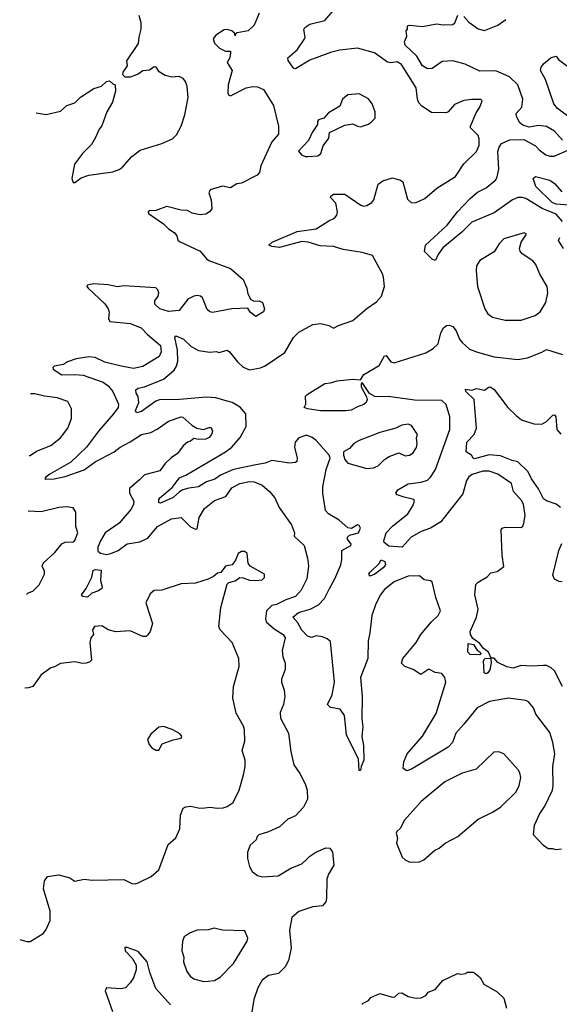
# Model space of a CAD drawing. Extents: x 2057697 to 2160550, y 827490 to 1016834.
# Tile 337 of 509: x 2059459 to 2062855, y 969908 to 976105. Entities that reach past the tile are written whole.
import ezdxf

# ---------------------------------------------------------------- set-up
doc = ezdxf.new("R2010")
doc.units = 0

msp = doc.modelspace()

# ---------------------------------------------------------------- linework, layer by layer
at = {"layer": '0CON20XD'}
for points in [[(2061408.2, 972525), (2061443.3, 972585), (2061480, 972675), (2061487.1, 972705), (2061486, 972765), (2061544.1, 972795.9), (2061546, 972805), (2061522, 972835), (2061522, 972848), (2061535, 972860), (2061592.5, 972875), (2061603.3, 972905), (2061595, 972922.5), (2061585, 972926.7), (2061547, 972903), (2061525, 972907.5), (2061468.8, 972955), (2061402, 972995), (2061384.4, 973015), (2061367.1, 973125), (2061368, 973165), (2061388, 973275), (2061412.5, 973345), (2061406.7, 973365), (2061325, 973456), (2061300, 973475), (2061265, 973490), (2061215, 973474), (2061192.5, 973445), (2061189.2, 973415), (2061205.7, 973345), (2061204, 973325), (2061195, 973317.5), (2061156.9, 973313.1), (2061045, 973330), (2061005, 973313.7), (2060945, 973304.3), (2060805, 973274.2), (2060722.4, 973237.6), (2060687.2, 973212.8), (2060635, 973196.5), (2060585, 973165.8), (2060522.6, 973157.4), (2060486.2, 973145), (2060465, 973134), (2060425, 973096.9), (2060345, 973061.9), (2060333.8, 973063.8), (2060334.5, 973084.5), (2060341.5, 973095), (2060418.7, 973161.3), (2060465, 973220.7), (2060505, 973238.8), (2060753.8, 973385), (2060794.5, 973415.5), (2060845.8, 973475), (2060883.4, 973545), (2060882.9, 973625), (2060846.8, 973666.8), (2060795.6, 973695), (2060764.2, 973705), (2060693.8, 973725), (2060635, 973729.7), (2060465, 973713.9), (2060337.9, 973712.1), (2060315, 973703.3), (2060225, 973638.8), (2060195, 973631.4), (2060188.8, 973645), (2060208.8, 973695), (2060203.9, 973733.9), (2060191.9, 973755), (2060189.2, 973775), (2060203.6, 973786.4), (2060245, 973794.6), (2060365, 973843.2), (2060431.9, 973898.1), (2060446.7, 973925), (2060453.4, 973956.6), (2060451.3, 974025), (2060434.6, 974105.4), (2060442.5, 974115), (2060490.8, 974095), (2060538.3, 974048.3), (2060585, 974023.8), (2060655, 974011.9), (2060695, 974015.7), (2060715, 974010), (2060765, 974024.2), (2060779.2, 974015), (2060830.6, 973950.6), (2060865, 973917.5), (2060905, 973900.8), (2060975, 973914.4), (2061005, 973927.1), (2061128.7, 974011.3), (2061182.9, 974105), (2061215, 974138.6), (2061305, 974185.6), (2061355, 974191.9), (2061405, 974180), (2061435, 974163.3), (2061465, 974181.2), (2061555, 974211.4), (2061645, 974287.5), (2061705, 974328.8), (2061736.2, 974365), (2061756.2, 974425), (2061748.8, 974485), (2061743.3, 974505), (2061680.3, 974620.3), (2061615, 974640.6), (2061495, 974658), (2061435, 974678), (2061349.2, 974680.8), (2061275, 974705.2), (2061235, 974709.3), (2061095, 974672.1), (2061046.9, 974676.9), (2061027.5, 974685), (2061048.8, 974705), (2061205, 974771.6), (2061325, 974788.4), (2061405, 974839.5), (2061440, 974855), (2061454.2, 974875), (2061458.6, 974895), (2061449.1, 974949.1), (2061415.8, 974985), (2061418, 974995), (2061435, 975006.9), (2061505, 975007.1), (2061607, 974937), (2061625, 974931.8), (2061645, 974934.5), (2061676.2, 974953.8), (2061688.3, 974971.7), (2061715, 975070), (2061745, 975091.4), (2061805, 975110), (2061855, 975095.7), (2061870, 975085), (2061900, 974975), (2061925, 974952.5), (2061955, 974954.3), (2062009.7, 974980.3), (2062084, 975045), (2062202.8, 975117.2), (2062255, 975197.5), (2062334, 975275), (2062350, 975315), (2062350.8, 975355), (2062343.8, 975375), (2062296.2, 975425), (2062296.2, 975435), (2062332.3, 975517.7), (2062356.2, 975555), (2062370, 975595), (2062361.7, 975601.7), (2062305, 975603.3), (2062255, 975596.2), (2062195, 975570), (2062156.2, 975525), (2062142.3, 975517.7), (2062051.4, 975521.4), (2061990.2, 975560.2), (2061971.3, 975581.3), (2061962.3, 975605), (2061954.6, 975675), (2061862.2, 975822.2), (2061835, 975839.4), (2061795, 975833.1), (2061775, 975837.8), (2061692.9, 975897.1), (2061585, 975926.5), (2061473.6, 975913.6), (2061415, 975898.9), (2061285, 975849.1), (2061195, 975796.2), (2061185, 975796.7), (2061178.8, 975805), (2061148.8, 975848.8), (2061145.7, 975865), (2061204.7, 975915.3), (2061250.1, 975979.9), (2061256.4, 975995), (2061248, 976042), (2061253.8, 976055), (2061285, 976075.6), (2061380, 976100), (2061445, 976174.4)], [(2059562.3, 975518.7), (2059625, 975507.5), (2059715, 975528.8), (2059755, 975563.8), (2059805, 975580.8), (2059842, 975618), (2059925, 975672.5), (2059973.2, 975686.8), (2060005, 975716), (2060025, 975720), (2060045, 975700), (2060060, 975695), (2060062.5, 975655), (2060043.8, 975585), (2060008, 975525), (2059975, 975437.5), (2059958.8, 975415), (2059937, 975363), (2059910.5, 975319.5), (2059855, 975263.3), (2059803.8, 975195), (2059787.5, 975105), (2059795, 975080), (2059805, 975080), (2059845, 975110), (2059895, 975126.2), (2060045, 975147.5), (2060085, 975162), (2060103.8, 975175), (2060165, 975243.8), (2060216.6, 975283.4), (2060354.1, 975325.9), (2060420, 975355), (2060445, 975380), (2060475.6, 975434.4), (2060498.1, 975505), (2060520, 975615), (2060514.1, 975684.1), (2060503.3, 975715), (2060487.5, 975735), (2060463, 975747), (2060417, 975743), (2060375, 975753.3), (2060337, 975777), (2060317.5, 975805), (2060305, 975807.5), (2060275, 975786.7), (2060235, 975782.5), (2060205, 975762.5), (2060155, 975743.3), (2060123, 975743), (2060108.3, 975758.3), (2060110, 975775), (2060137.5, 975815), (2060134.2, 975845), (2060206.7, 975955), (2060210.8, 975995), (2060223.3, 976045), (2060223.3, 976085), (2060211.7, 976131.7)], [(2060965.8, 976145), (2060935, 976070), (2060896.2, 976033.8), (2060828, 976022), (2060817.5, 976015), (2060815, 976002.5), (2060810.7, 976020.7), (2060794.4, 976034.4), (2060765, 976043.1), (2060745, 976041.4), (2060693.6, 976006.4), (2060675.8, 975985), (2060685, 975957.5), (2060716.4, 975926.4), (2060755, 975905.7), (2060785, 975907.5), (2060785.5, 975895.5), (2060781.9, 975865), (2060764, 975835), (2060795.8, 975785), (2060771.8, 975695), (2060768.1, 975645), (2060772.5, 975632.5), (2060785, 975625.8), (2060885, 975676.5), (2060925, 975684.5), (2060955, 975682.5), (2060994.2, 975665), (2061055.5, 975565), (2061088.6, 975435), (2061087.5, 975385), (2061046.2, 975335), (2060976, 975185), (2060968, 975142), (2060954.1, 975125.9), (2060855, 975076.2), (2060825, 975072.5), (2060785, 975046.7), (2060735, 975056), (2060657.5, 975035), (2060650, 975015), (2060665, 974970), (2060668.8, 974915), (2060653.8, 974895), (2060629.8, 974880.2), (2060595, 974875.6), (2060545, 974887.5), (2060515, 974904), (2060475, 974906.2), (2060385, 974929.2), (2060315, 974904), (2060275, 974902.5), (2060267.5, 974895), (2060270, 974885), (2060365, 974819.4), (2060395, 974787.8), (2060431.4, 974765), (2060447.5, 974745), (2060455, 974717.5), (2060465, 974708.8), (2060595, 974647.5), (2060635, 974600), (2060650.3, 974590.3), (2060785, 974538.9), (2060865, 974468.8), (2060888, 974415), (2060895, 974380), (2060913.6, 974343.6), (2060935, 974332.5), (2060966.1, 974336.1), (2060987.5, 974325), (2061000, 974285), (2060993, 974267), (2060945, 974236.7), (2060910, 974265), (2060895, 974290), (2060795, 974285.8), (2060672.7, 974262.7), (2060655, 974266.2), (2060640, 974280), (2060609.2, 974355), (2060596.7, 974365), (2060575, 974369.4), (2060555, 974365.6), (2060517.5, 974345), (2060463.3, 974275), (2060395, 974267.8), (2060341.2, 974285), (2060310, 974315), (2060310, 974335), (2060330.8, 974365), (2060334.2, 974385), (2060328, 974405), (2060315, 974417.1), (2060115, 974430), (2060075, 974424.5), (2060015, 974436.4), (2059925, 974442.9), (2059883.8, 974435), (2059882, 974425), (2059890, 974415), (2059995, 974317.1), (2060015.6, 974285), (2060022.2, 974265), (2060017.1, 974225), (2060025.7, 974205.7), (2060155, 974192.1), (2060224.2, 974165), (2060263.2, 974123.2), (2060345.7, 974054.3), (2060350, 974015), (2060336.5, 973985), (2060235, 973922), (2060175, 973908.6), (2060096.7, 973925), (2059995, 973949.6), (2059935, 973978.9), (2059895, 973982.5), (2059815, 973970), (2059759.3, 973950.7), (2059734.4, 973935.6), (2059676.7, 973923.3), (2059667.5, 973915), (2059670, 973905), (2059725, 973869.3), (2059805, 973872.6), (2059857.8, 973867.8), (2059985, 973823.9), (2060015, 973801.1), (2060045, 973765.4), (2060081.5, 973685), (2060078.2, 973665), (2060050, 973625), (2059955.3, 973515), (2059879.6, 973415), (2059780.4, 973319.6), (2059649.2, 973245), (2059624.2, 973225), (2059617.5, 973215), (2059622.3, 973212.3), (2059675, 973214.5), (2059745, 973229.1), (2059865, 973272.8), (2059935, 973321.4), (2060054, 973386), (2060090.8, 973415), (2060155, 973447.5), (2060225, 973494.4), (2060284, 973506), (2060325, 973528), (2060395, 973579.2), (2060475, 973605.6), (2060485, 973603.8), (2060542.7, 973552.7), (2060573.8, 973533.8), (2060615, 973526.7), (2060650.7, 973539.3), (2060665, 973537.5), (2060673.3, 973515), (2060666.7, 973495), (2060652.5, 973475), (2060630, 973465), (2060585, 973463.8), (2060555, 973470), (2060535, 973453.3), (2060514.2, 973445.8), (2060487.3, 973422.7), (2060451.2, 973375), (2060411.7, 973348.3), (2060375, 973312), (2060340, 973265), (2060245, 973240), (2060212, 973208), (2060150, 973155), (2060150.9, 973125), (2060176.4, 973075), (2060174.5, 973055), (2060159.6, 973025), (2060085, 972937.3), (2059996.2, 972875), (2059967.3, 972825), (2059950.5, 972785), (2059950.2, 972760.2), (2059967.6, 972747.6), (2060005, 972740.1), (2060032.7, 972745), (2060077.8, 972765), (2060135, 972806.7), (2060215, 972818.5), (2060265, 972842.7), (2060325.6, 972914.4), (2060415, 972964.3), (2060475, 972971.2), (2060535, 972913.2), (2060565, 972898.9), (2060575, 972900.8), (2060588.7, 972971.3), (2060621.7, 973028.3), (2060685, 973078.5), (2060756.5, 973103.5), (2060795, 973158.1), (2060843.7, 973186.3), (2060905, 973198.9), (2060935.8, 973195.8), (2060985, 973174.5), (2061031.9, 973135), (2061065.4, 973095.4), (2061092.5, 973035), (2061170.6, 972925), (2061188.6, 972875), (2061185.8, 972855), (2061248.9, 972795), (2061271.5, 972715), (2061276.5, 972665), (2061265.5, 972585), (2061230.6, 972515), (2061195, 972474.5), (2061135, 972454.8), (2061075, 972424.7), (2061045, 972417.6), (2061012.7, 972385), (2061006, 972335), (2061010, 972315), (2061060.6, 972270.6), (2061116.3, 972236.3), (2061130.6, 972215), (2061111.8, 972135), (2061115.6, 972095), (2061130.8, 972055), (2061130, 972015), (2061107.5, 971955), (2061107.5, 971935), (2061124.2, 971885), (2061127.5, 971845), (2061118.6, 971795), (2061099.2, 971745), (2061099.7, 971709.7), (2061150, 971615), (2061165, 971500), (2061184, 971415), (2061221.2, 971361.2), (2061255.6, 971295), (2061268.1, 971255), (2061269.7, 971200.3), (2061245, 971150), (2061196, 971095), (2061145.7, 971074.3), (2061094.6, 971025.4), (2061025, 970994.2), (2060963.3, 970975), (2060953.3, 970965), (2060946.4, 970943.6), (2060910.5, 970909.5), (2060892, 970865), (2060893.8, 970825), (2060906.1, 970776.1), (2060922.5, 970745), (2060955, 970720), (2060985, 970710), (2061085, 970716.7), (2061165.8, 970764.2), (2061235, 970792.9), (2061265, 970819.2), (2061285, 970841.4), (2061322, 970865), (2061385, 970893.3), (2061411.4, 970891.4), (2061427.5, 970865), (2061435.9, 970784.1), (2061401.7, 970728.3), (2061391.2, 970695), (2061390.8, 970575), (2061385, 970552.5), (2061365, 970528.8), (2061305, 970522.5), (2061215, 970492.9), (2061172.5, 970455), (2061157.1, 970375), (2061168.7, 970261.3), (2061150.8, 970185), (2061130, 970145), (2061087.9, 970102.1), (2061025, 970089.2), (2060985, 970061.2), (2060957.2, 970012.8), (2060931.7, 969938.3), (2060915.8, 969835)], [(2062876.6, 975346.6), (2062825, 975402.9), (2062775, 975432.9), (2062725, 975439.2), (2062665, 975428.8), (2062625, 975441.9), (2062606.6, 975456.6), (2062586.4, 975495), (2062584.5, 975515), (2062620, 975555), (2062626.5, 975605), (2062595.3, 975695), (2062541.8, 975745), (2062455, 975782.3), (2062355, 975781.5), (2062263.1, 975825), (2062184.8, 975845.2), (2062118.9, 975841.1), (2062055, 975797.1), (2062025, 975795.8), (2061995, 975814.3), (2061958.5, 975875), (2061885.6, 975945), (2061880, 975965), (2061895, 976000), (2061892.5, 976035), (2061900, 976045), (2061900, 976065), (2061915, 976070), (2061995, 976062.5), (2062082.2, 976077.8), (2062125, 976071.9), (2062185, 976074.3), (2062197.5, 976085), (2062216.7, 976133.3)], [(2062255, 976124.2), (2062285, 976090), (2062345, 976047.5), (2062385, 976036.9), (2062469.2, 976070.8), (2062518, 976105)], [(2062925, 975484.8), (2062844, 975545), (2062820.8, 975575), (2062767.8, 975727.8), (2062736.2, 975785), (2062740.8, 975805), (2062755, 975826), (2062805, 975866.7), (2062836.1, 975876.1), (2062850, 975855), (2062909.7, 975809.7)], [(2061255, 975244), (2061275, 975244.2), (2061335, 975248.8), (2061355, 975263.3), (2061368.8, 975311.2), (2061405, 975360), (2061410, 975395), (2061505, 975440), (2061555, 975448.8), (2061585, 975434), (2061605, 975431.2), (2061653.6, 975446.4), (2061675, 975463.8), (2061696.2, 975485), (2061697.1, 975525), (2061677.1, 975575), (2061655, 975606.2), (2061595, 975638.8), (2061525, 975630.8), (2061491.2, 975605), (2061475, 975560), (2061401.7, 975518.3), (2061372.5, 975485), (2061340, 975475), (2061332.5, 975465), (2061332.5, 975445), (2061300, 975395), (2061276.7, 975345), (2061213.6, 975276.4), (2061232.5, 975255), (2061255, 975244)], [(2062876.2, 974835), (2062835, 974881.4), (2062746.9, 974916.9), (2062645, 974978.8), (2062624, 974986), (2062595, 974985.4), (2062559.9, 974970.1), (2062445, 974888.2), (2062305, 974831.3), (2062242, 974768), (2062121.8, 974668.2), (2062096.2, 974633.8), (2062075, 974590), (2062055, 974596.7), (2062007.5, 974645), (2062012.5, 974685), (2062148.6, 974811.4), (2062214.5, 974895), (2062295, 974980), (2062340.9, 975019.1), (2062395, 975047.1), (2062455, 975096.7), (2062465.3, 975115), (2062475.3, 975165), (2062468.8, 975275), (2062476.6, 975303.4), (2062492, 975325), (2062545, 975348), (2062631.7, 975351.7), (2062705, 975311.4), (2062728, 975285), (2062770, 975255), (2062795, 975245.8), (2062824.1, 975245.9), (2062905, 975282.5)], [(2062917.3, 974937.3), (2062835, 974943.9), (2062811.2, 974955), (2062708, 975055), (2062690, 975105), (2062705, 975118.8), (2062795.3, 975095.3), (2062825, 975074.4), (2062871.7, 975021.7)], [(2062514.5, 974214.5), (2062615, 974214.5), (2062703.8, 974243.8), (2062735, 974266), (2062770, 974325), (2062782.9, 974385), (2062778.6, 974425), (2062733.6, 974503.6), (2062708.6, 974565), (2062688.1, 974588.1), (2062621.7, 974631.7), (2062608.3, 974648.3), (2062604.3, 974665.7), (2062614.4, 974705.6), (2062650, 974755), (2062635, 974762.5), (2062506.2, 974725), (2062476, 974695), (2062445, 974644.2), (2062355, 974588.8), (2062334, 974555), (2062332, 974525), (2062340.8, 974425), (2062387.1, 974285), (2062404.6, 974254.6), (2062435, 974232.9), (2062514.5, 974214.5)], [(2062881.5, 974665), (2062851.1, 974715), (2062858.5, 974735)], [(2062875, 971908.8), (2062825, 972006.2), (2062805, 972026), (2062775, 972040), (2062755, 972041.4), (2062683.3, 972036.7), (2062615, 972040.4), (2062565, 972024.2), (2062525, 972033.1), (2062469.5, 972059.5), (2062445, 972086.2), (2062427, 972087), (2062410.3, 972125), (2062377.9, 972147.9), (2062355, 972178.5), (2062311.1, 972211.1), (2062295.6, 972235), (2062294.6, 972255.4), (2062334.5, 972345.5), (2062344.3, 972395), (2062324.2, 972485), (2062330.5, 972549.5), (2062344.4, 972565.6), (2062400.5, 972599.5), (2062425, 972623.3), (2062465, 972631.4), (2062507, 972663), (2062496.2, 972735), (2062488.8, 972895), (2062495.9, 972904.1), (2062515, 972910.8), (2062615, 972908.8), (2062625, 972916.7), (2062632.9, 972937.1), (2062641.4, 972985), (2062630.8, 973055), (2062617.9, 973077.9), (2062566.2, 973135), (2062554.2, 973185), (2062467.5, 973245), (2062415, 973264.1), (2062375, 973262.5), (2062307.2, 973242.8), (2062285, 973228.2), (2062272.1, 973205), (2062248.6, 973121.4), (2062110, 972945), (2062045, 972905.3), (2061985, 972883.5), (2061922.4, 972847.6), (2061865.6, 972784.4), (2061781.8, 972791.8), (2061753.5, 972815), (2061750, 972825), (2061766.4, 972875), (2061805, 972917.7), (2061901.5, 972995), (2061934.4, 973045), (2061943.3, 973075), (2061940, 973085), (2061879.8, 973099.8), (2061834, 973115), (2061826, 973125), (2061838.6, 973145), (2061905, 973183.9), (2061985, 973194.7), (2062025, 973207.9), (2062045, 973225.5), (2062075.9, 973274.1), (2062165.5, 973525), (2062165.4, 973605), (2062143.9, 973683.9), (2062115, 973707.3), (2061945, 973711.1), (2061795, 973732), (2061693.3, 973733.3), (2061661.3, 973751.3), (2061615, 973821.9), (2061608.2, 973811.8), (2061608.8, 973795), (2061641.9, 973731.9), (2061645.2, 973715), (2061639.3, 973695), (2061625, 973682.4), (2061585, 973669.2), (2061545, 973646.7), (2061512.5, 973642.5), (2061353.1, 973643.1), (2061270, 973655), (2061250, 973665), (2061260, 973685), (2061257.5, 973735), (2061267.5, 973745), (2061378.8, 973815), (2061415, 973818.6), (2061458.1, 973831.9), (2061555, 973843), (2061605, 973839.2), (2061625, 973871.8), (2061720.6, 973929.4), (2061755, 973988.6), (2061765, 973990.8), (2061795, 973950.6), (2061815, 973944.5), (2062015, 974008.6), (2062061.2, 974035), (2062092, 974065), (2062109.2, 974135), (2062126, 974165), (2062145, 974179.2), (2062165, 974182.5), (2062185, 974174), (2062206.2, 974146.2), (2062226.9, 974095), (2062245, 974072.9), (2062290.5, 974030.5), (2062341.4, 974011.4), (2062445, 973983.5), (2062595, 973966.7), (2062655, 973975.7), (2062745, 974011.4), (2062775, 974029.4), (2062875, 973997.1)], [(2059519.4, 973361.9), (2059525, 973363.1), (2059565, 973389.2), (2059655, 973424.2), (2059715, 973474), (2059762.9, 973535), (2059785.8, 973595), (2059785.8, 973655), (2059762.7, 973702.7), (2059695, 973725.7), (2059615, 973735.7), (2059555, 973750.8), (2059527.2, 973751.1)], [(2062863.2, 973035), (2062836.7, 973056.7), (2062775, 973077.7), (2062755, 973090.2), (2062725, 973151.3), (2062680.5, 973215), (2062659, 973259), (2062595, 973321.5), (2062558.5, 973331.5), (2062485, 973360.6), (2062415, 973365.8), (2062322, 973342), (2062313.3, 973345), (2062302.5, 973365), (2062270, 973385), (2062273.8, 973445), (2062319.5, 973495), (2062333.3, 973535), (2062318.8, 973715), (2062266.2, 973765), (2062265, 973780), (2062305, 973772.9), (2062335, 973783.3), (2062385, 973772.5), (2062415, 973793.3), (2062425, 973791.2), (2062445, 973777.1), (2062532, 973665), (2062585, 973611.2), (2062617.3, 973587.3), (2062695, 973561.2), (2062745, 973560), (2062775, 973576.2), (2062815, 973616.7), (2062825, 973617.5), (2062833.3, 973605), (2062840.8, 973525), (2062865, 973495.7)], [(2061645, 973280), (2061685, 973284), (2061715, 973296.2), (2061755, 973336), (2061785, 973356), (2061845, 973378), (2061885, 973360.8), (2061912.5, 973365), (2061932.7, 973377.3), (2061957, 973413), (2061961.2, 973435), (2061957, 973473), (2061963.3, 973495), (2061925, 973550), (2061905, 973560), (2061865, 973553.8), (2061825.5, 973534.5), (2061725, 973505.8), (2061595, 973456), (2061562.7, 973437.3), (2061535, 973406.7), (2061497.5, 973385), (2061496.7, 973365), (2061506.1, 973336.1), (2061525, 973313.8), (2061645, 973280)], [(2059502, 972486.8), (2059513, 972497), (2059541.7, 972508.3), (2059581.7, 972548.3), (2059615.8, 972615), (2059615.7, 972635), (2059600.8, 972665), (2059605.7, 972684.3), (2059679.1, 972750.9), (2059724.6, 972805.4), (2059745, 972817.1), (2059795, 972818.8), (2059805, 972826.7), (2059824.3, 972875), (2059813.3, 972915), (2059813.3, 973005), (2059795, 973032.5), (2059755, 973038), (2059705, 973034.2), (2059595, 973007.5), (2059515, 973012.2), (2059512.5, 973011.9)], [(2062873.6, 972566.4), (2062855, 972568.8), (2062825, 972584.2), (2062815, 972610), (2062852.9, 972765), (2062870.7, 972809.3)], [(2059458.9, 970316.8), (2059503.2, 970303.2), (2059525, 970302.9), (2059607, 970353), (2059624.2, 970375.8), (2059650, 970435), (2059650.8, 970495), (2059609.2, 970635), (2059614.2, 970685.8), (2059635, 970712.5), (2059705, 970723.3), (2059773.9, 970703.9), (2059805, 970684.2), (2059865, 970695.7), (2059915, 970688.6), (2060113.9, 970693.9), (2060165, 970668.8), (2060185, 970666.2), (2060205, 970672), (2060287.3, 970712.7), (2060333.8, 970755), (2060394.2, 970915), (2060440.8, 970955), (2060467.6, 971012.4), (2060471.4, 971098.6), (2060487.5, 971142.5), (2060505, 971152), (2060535.7, 971155.7), (2060592.7, 971142.7), (2060624.1, 971144.1), (2060655, 971148.8), (2060705, 971142), (2060740, 971145), (2060765, 971153.8), (2060801.7, 971178.3), (2060841.4, 971255), (2060866.8, 971353.2), (2060877.1, 971405), (2060877.1, 971445), (2060860, 971505), (2060875.7, 971564.3), (2060874.2, 971635), (2060867.9, 971657.9), (2060821.1, 971741.1), (2060800, 971835), (2060805, 971907.5), (2060840, 972035), (2060838.6, 972085), (2060795.8, 972185), (2060720, 972265), (2060711.9, 972285), (2060724.5, 972405), (2060765, 972552.5), (2060775, 972562.5), (2060815, 972573.8), (2060845, 972593.3), (2060865, 972592.5), (2060905, 972576.7), (2060945, 972576.2), (2060985, 972580), (2060998.8, 972595), (2060998.8, 972615), (2060910, 972665), (2060898, 972685), (2060890.8, 972745), (2060875, 972758.1), (2060855, 972757.8), (2060834.3, 972745), (2060817, 972703), (2060796.2, 972673.8), (2060755, 972666.2), (2060725, 972626.7), (2060705, 972621.2), (2060679.7, 972600.3), (2060645.6, 972584.4), (2060565, 972558.8), (2060475, 972553.8), (2060354.1, 972514.1), (2060305, 972513.3), (2060279.5, 972490.5), (2060252.5, 972435), (2060294, 972305), (2060280, 972255), (2060265, 972232.5), (2060255, 972223.3), (2060235, 972222), (2060155, 972258.2), (2060065, 972251.9), (2060015.7, 972265.7), (2059975, 972291.2), (2059930, 972285), (2059917.5, 972265), (2059922.5, 972235), (2059906.1, 972213.9), (2059901.2, 972185), (2059911.2, 972075), (2059898.3, 972061.7), (2059876.1, 972056.1), (2059855, 972052.5), (2059805, 972062.9), (2059715, 972054), (2059677.7, 972032.3), (2059655, 972026.7), (2059595, 971981.2), (2059541.2, 971908.8), (2059515, 971900), (2059490.3, 971897.9)], [(2061665, 972603.3), (2061657.5, 972615), (2061663.3, 972625), (2061723.3, 972685), (2061731.2, 972705), (2061756.7, 972695), (2061761.5, 972675), (2061747.5, 972655), (2061695, 972616), (2061665, 972603.3)], [(2059885, 972470), (2059856.7, 972475), (2059848.8, 972485), (2059878, 972525), (2059913.6, 972596.4), (2059921.9, 972638.1), (2059934.5, 972645.5), (2059971.3, 972641.3), (2059967.8, 972575), (2059978.6, 972535), (2059975.7, 972525), (2059955, 972510.5), (2059913.6, 972496.4), (2059885, 972470)], [(2062870, 970885), (2062835, 970880), (2062815, 970887.5), (2062785, 970887.5), (2062755, 970907.5), (2062693.3, 970975), (2062698.8, 971035), (2062730, 971105), (2062764.2, 971155), (2062812.5, 971255), (2062817.5, 971285), (2062815.6, 971405), (2062826.4, 971485), (2062815, 971556.7), (2062795, 971618), (2062707.5, 971735), (2062692.5, 971775), (2062661.3, 971811.3), (2062645, 971819.4), (2062535, 971834.5), (2062416.1, 971813.9), (2062337.8, 971775), (2062255, 971671.8), (2062204.5, 971615), (2062183.1, 971555), (2062155, 971526.9), (2061925, 971387.1), (2061895, 971378), (2061872.9, 971392.9), (2061877.5, 971435), (2061898.6, 971485), (2061993.7, 971596.3), (2062080.5, 971739.5), (2062141.1, 971935), (2062135.8, 971965), (2062115, 971989.2), (2062075, 971997.5), (2062035, 972017.5), (2061984.3, 971984.3), (2061936.3, 972016.3), (2061883.8, 972035), (2061861.2, 972055), (2061870, 972085), (2061953.6, 972185), (2061984.7, 972235.3), (2062050, 972315), (2062093.8, 972355), (2062107.1, 972385), (2062078.7, 972468.7), (2062055, 972566.7), (2062045, 972573.8), (2062005, 972580), (2061975, 972605.8), (2061905, 972601.9), (2061815, 972566.4), (2061755, 972519.2), (2061727.7, 972482.3), (2061697.7, 972422.3), (2061675, 972355.8), (2061663.8, 972246.2), (2061652, 972195), (2061650, 972085), (2061604.1, 971965), (2061614.2, 971845), (2061612.9, 971705), (2061619.7, 971655), (2061613.3, 971593.3), (2061622.1, 971537.9), (2061625.8, 971444.2), (2061607.5, 971405), (2061605, 971380), (2061595, 971380), (2061590.5, 971450.5), (2061516, 971605), (2061504.3, 971725), (2061476.5, 971766.5), (2061415, 971776.7), (2061396.9, 971795), (2061426.5, 971855), (2061439.7, 971935), (2061415, 972190.8), (2061395, 972207.7), (2061365, 972220.3), (2061325, 972226.4), (2061295, 972217.5), (2061270.8, 972225), (2061235, 972263.5), (2061208.9, 972308.9), (2061178, 972345), (2061213.3, 972375), (2061287.5, 972395), (2061338.7, 972421.3), (2061378.3, 972461.7), (2061408.2, 972525)], [(2062355, 972107.5), (2062295, 972110), (2062280, 972125), (2062281.7, 972178.3), (2062315, 972173.3), (2062337.7, 972137.7), (2062357.5, 972125), (2062362.5, 972115), (2062355, 972107.5)], [(2062395, 971988.8), (2062383.3, 971995), (2062379.3, 972070.7), (2062385.9, 972084.1), (2062416, 972086), (2062424.2, 972084.2), (2062426.4, 972056.4), (2062417.4, 972012.6), (2062405, 971993.8), (2062395, 971988.8)], [(2060335, 971506.7), (2060355, 971547.5), (2060425, 971573.3), (2060475, 971583.3), (2060480, 971595), (2060465, 971613.3), (2060418.8, 971638.8), (2060365, 971656), (2060335, 971653.3), (2060285, 971608.8), (2060263.8, 971575), (2060272.9, 971542.9), (2060291.7, 971521.7), (2060315, 971508), (2060335, 971506.7)], [(2061915, 970803.3), (2061975, 970804), (2062002.3, 970817.7), (2062072.1, 970877.9), (2062098.8, 970891.2), (2062137.7, 970922.3), (2062216.2, 970965), (2062345.6, 971074.4), (2062435, 971117.1), (2062485, 971149.4), (2062584.3, 971245), (2062602.9, 971285), (2062612.5, 971335), (2062607.1, 971365), (2062596, 971385), (2062506, 971485), (2062475, 971498), (2062444.2, 971495.8), (2062332.1, 971387.9), (2062245, 971362), (2062135, 971307.8), (2061986, 971185), (2061934.4, 971125), (2061878, 971065), (2061855, 971016.7), (2061833.8, 970995), (2061828.8, 970985), (2061836.4, 970953.6), (2061831.7, 970921.7), (2061866.7, 970835), (2061885, 970816.7), (2061915, 970803.3)], [(2060615, 970051.4), (2060645, 970054.3), (2060685, 970059.2), (2060720.7, 970079.3), (2060805, 970165.7), (2060890, 970305), (2060894, 970325), (2060875, 970370), (2060735, 970374), (2060682.3, 970387.7), (2060645, 970376.2), (2060575, 970374), (2060531.7, 970358.3), (2060495, 970332.5), (2060484, 970305), (2060478.6, 970245), (2060491.9, 970205), (2060489.4, 970175), (2060511.4, 970115), (2060532.5, 970085), (2060555, 970068.6), (2060615, 970051.4)], [(2060408.6, 969905), (2060315, 970007.1), (2060278.4, 970108.4), (2060262.2, 970175), (2060205, 970240), (2060135, 970266.7), (2060120, 970265), (2060122, 970245), (2060167.7, 970197.7), (2060192.5, 970155), (2060191.3, 970125), (2060174.3, 970075.7), (2060155, 970044.4), (2060125, 970012.9), (2060095, 970005.7), (2060005, 970011.2), (2059995.9, 969994.1), (2060043.2, 969863.2)], [(2061613, 969907), (2061620, 969915), (2061655, 969932.5), (2061669.3, 969950.7), (2061725, 969976.7), (2061805, 969952.5), (2061820, 969955), (2061845, 969977.5), (2061865, 969980), (2061905, 969957.5), (2061955, 969947.5), (2061985, 969950), (2062015, 969963.3), (2062030, 969985), (2062075, 970002.5), (2062121.7, 970058.3), (2062215, 970102.5), (2062235, 970097.5), (2062267, 970103), (2062275, 970110), (2062315, 970110), (2062356.4, 970076.4), (2062380, 970035), (2062465, 969987.5), (2062507, 969947), (2062522.5, 969885)]]:
    msp.add_lwpolyline(points, dxfattribs=at)

doc.saveas('drawing.dxf')
